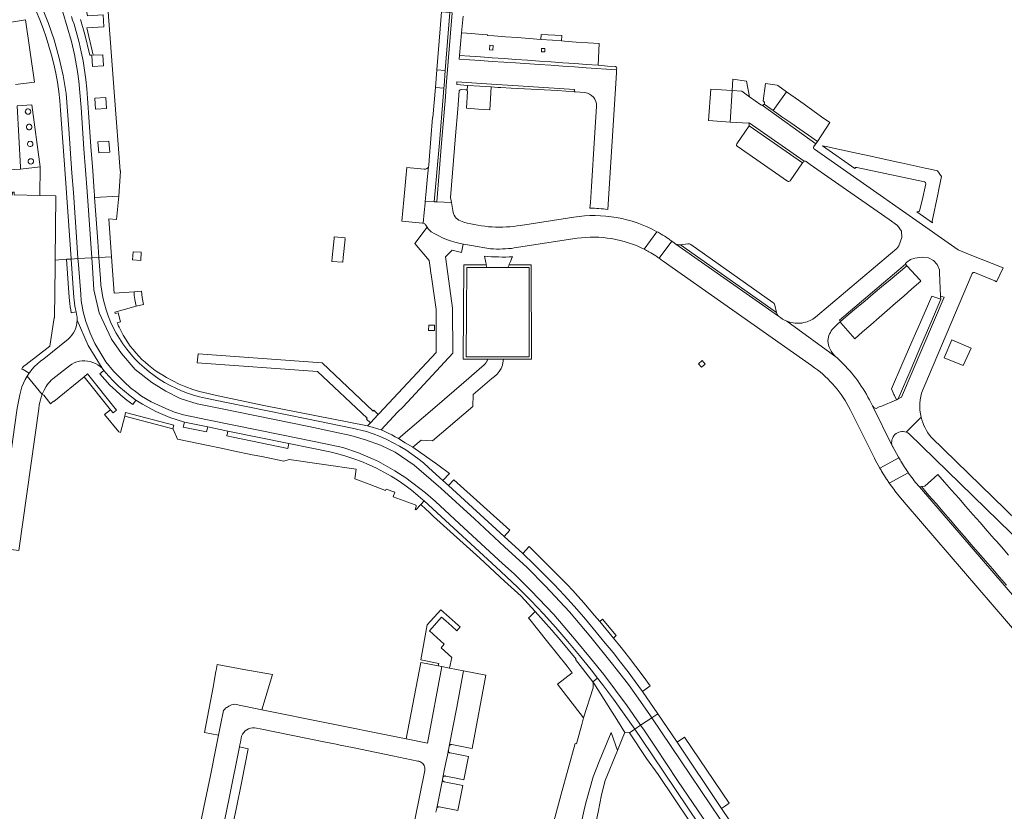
# Model space of a CAD drawing. Header units: metres. Extents: x 166325 to 190320, y 381923 to 404576.
# Tile 653 of 656: x 170151 to 170381, y 401135 to 401321. Entities that reach past the tile are written whole.
import ezdxf

# ---------------------------------------------------------------- set-up
doc = ezdxf.new("R2010")
doc.units = ezdxf.units.M
for name, color, linetype, lineweight in [('B-WE-VH-VERHARDING_BETON-GV', 8, 'Continuous', 18), ('B-WE-VH-VERHARDING_BETONSTRAATSTEEN-GV', 8, 'Continuous', 18), ('B-WE-VH-VERHARDING_STRAATBAKSTEEN-GV', 8, 'Continuous', 18)]:
    doc.layers.add(name, color=color, linetype=linetype, lineweight=lineweight)

msp = doc.modelspace()

# ---------------------------------------------------------------- linework, layer by layer
at = {"layer": 'B-WE-VH-VERHARDING_BETON-GV', "flags": 128}
for points in [[(170179.152, 401257.049), (170177.378, 401256.911)], [(170177.922, 401253.5), (170179.597, 401253.945), (170179.315, 401255.555), (170179.152, 401257.049)]]:
    msp.add_lwpolyline(points, dxfattribs=at)
at = {"layer": 'B-WE-VH-VERHARDING_BETON-GV'}
for points in [[(170177.378, 401256.911, 0.0292598), (170177.571, 401255.102)], [(170177.571, 401255.102, 0.0254647), (170177.922, 401253.5)]]:
    msp.add_lwpolyline(points, format="xyb", dxfattribs=at)
at = {"layer": 'B-WE-VH-VERHARDING_BETON-GV', "flags": 128}
for points in [[(170310.522, 401240.765), (170309.67, 401240.01), (170310.402, 401239.195), (170311.266, 401239.926)], [(170286.515, 401179.572), (170289.731, 401175.714), (170290.389, 401176.294), (170287.207, 401180.14)]]:
    msp.add_lwpolyline(points, close=True, dxfattribs=at)
at = {"layer": 'B-WE-VH-VERHARDING_BETONSTRAATSTEEN-GV', "flags": 128}
for points in [[(170154.419, 401322.7), (170155.276, 401320.691), (170156.068, 401318.656), (170156.795, 401316.596), (170157.456, 401314.514), (170158.049, 401312.412), (170158.575, 401310.292), (170159.033, 401308.157), (170159.423, 401306.007), (170159.743, 401303.847), (170159.995, 401301.677), (170160.176, 401299.501), (170161.237, 401284.527), (170161.55, 401280.07), (170162.635, 401264.602), (170162.637, 401264.571), (170164.244, 401264.66), (170163.978, 401268.55), (170163.16, 401280.163), (170162.826, 401284.696), (170162.125, 401295.126), (170161.444, 401303.398), (170160.8, 401307.619), (170159.873, 401311.707), (170158.643, 401315.985), (170157.336, 401319.79), (170155.746, 401323.746)], [(170155.746, 401323.746), (170157.336, 401319.79), (170158.643, 401315.985), (170159.873, 401311.707), (170160.8, 401307.619), (170161.444, 401303.398), (170162.125, 401295.126), (170162.826, 401284.696), (170163.16, 401280.163), (170163.978, 401268.55), (170164.244, 401264.66), (170167.512, 401264.84), (170166.414, 401280.402), (170165.653, 401290.424), (170165.022, 401300.078), (170164.448, 401306.291), (170164.142, 401308.518), (170163.454, 401312.533), (170162.708, 401315.611), (170160.701, 401322.426)], [(170160.701, 401322.426), (170162.708, 401315.611), (170163.454, 401312.533), (170164.142, 401308.518), (170164.448, 401306.291), (170165.022, 401300.078), (170165.653, 401290.424), (170166.414, 401280.402), (170167.512, 401264.84), (170169.137, 401264.929), (170168.87, 401268.676), (170168.492, 401273.924), (170168.136, 401278.97), (170168.092, 401279.602), (170168.033, 401280.444), (170167.691, 401285.279), (170167.289, 401290.957), (170166.885, 401296.634), (170166.48, 401302.311), (170166.311, 401304.5), (170166.08, 401306.682), (170165.785, 401308.857), (170165.427, 401311.023), (170165.007, 401313.177), (170164.525, 401315.318), (170163.332, 401319.661), (170162.98, 401320.556), (170162.703, 401321.477)], [(170251.944, 401322.34), (170250.572, 401305.191), (170250.363, 401302.574), (170249.457, 401291.724), (170248.323, 401277.963), (170251.785, 401277.797), (170251.59, 401278.973), (170252.76, 401293.461), (170253.25, 401299.706), (170253.607, 401304.005), (170253.786, 401304.256), (170254.027, 401304.359), (170255.227, 401304.21), (170255.485, 401304.096), (170255.565, 401305.291), (170253.027, 401305.46), (170253.064, 401306.144), (170261.155, 401305.605), (170267.378, 401305.191), (170280.635, 401304.308), (170280.558, 401303.788), (170280.882, 401303.766), (170283.04, 401303.62)], [(170290.441, 401308.268), (170290.485, 401308.966), (170283.362, 401309.443), (170280.603, 401309.628), (170277.844, 401309.812), (170275.086, 401309.997), (170272.327, 401310.182), (170266.81, 401310.551), (170264.051, 401310.736), (170261.291, 401310.92), (170258.533, 401311.105), (170256.007, 401311.274), (170253.623, 401311.436), (170253.697, 401312.293), (170254.152, 401317.6), (170254.491, 401321.555)], [(170275.139, 401310.784), (170272.381, 401310.978), (170269.622, 401311.172), (170266.865, 401311.366), (170264.106, 401311.56), (170261.348, 401311.754), (170258.591, 401311.948), (170256.075, 401312.126), (170253.697, 401312.293), (170253.623, 401311.436), (170256.007, 401311.274), (170258.533, 401311.105), (170261.291, 401310.92), (170264.051, 401310.736), (170266.81, 401310.551), (170272.327, 401310.182), (170275.086, 401309.997), (170277.844, 401309.812), (170280.603, 401309.628), (170283.362, 401309.443), (170290.485, 401308.966), (170290.511, 401309.376)], [(170290.22, 401309.711), (170288.371, 401309.835), (170286.151, 401310.008), (170283.413, 401310.201), (170280.655, 401310.395), (170277.896, 401310.589), (170275.139, 401310.784)], [(170288.419, 401276.208), (170290.441, 401308.268)], [(170330.279, 401303.798), (170328.238, 401305.244), (170328.126, 401305.323), (170325.341, 401305.701), (170324.849, 401301.642)], [(170246.394, 401286.275), (170246.097, 401283.052), (170245.859, 401280.476), (170245.783, 401279.659), (170245.638, 401278.091), (170247.706, 401277.992), (170248.969, 401291.818), (170249.846, 401302.589), (170250.011, 401304.661)], [(170250.011, 401304.661), (170248.006, 401304.822), (170247.44, 401297.78), (170247.303, 401297.791), (170246.529, 401287.748), (170246.473, 401286.597)], [(170324.307, 401300.7), (170321.663, 401302.598), (170319.81, 401303.929), (170317.553, 401304.076), (170317.084, 401296.628), (170321.484, 401296.406), (170321.528, 401296.496), (170334.403, 401287.488)], [(170325.054, 401300.859), (170327.171, 401299.378), (170330.279, 401303.798)], [(170285.79, 401300.331), (170285.315, 401293.027), (170284.573, 401281.619), (170284.329, 401277.866), (170284.24, 401276.49)], [(170336.738, 401290.977), (170337.081, 401291.469), (170337.176, 401291.606), (170324.616, 401300.615)], [(170324.616, 401300.615), (170337.176, 401291.606), (170337.54, 401292.13), (170335.46, 401293.584), (170333.388, 401295.033), (170331.315, 401296.481)], [(170331.315, 401296.481), (170329.243, 401297.93), (170327.171, 401299.378), (170325.054, 401300.859)], [(170321.513, 401295.83), (170318.625, 401291.619)], [(170334.403, 401287.488), (170321.528, 401296.496), (170321.484, 401296.406)], [(170321.513, 401295.83), (170334.051, 401287.103), (170334.18, 401287.31)], [(170331.138, 401282.919), (170334.051, 401287.103), (170321.513, 401295.83)], [(170318.727, 401291.04), (170330.572, 401282.799)], [(170365.72, 401285.28), (170363.974, 401285.657), (170362.801, 401285.91), (170357.138, 401287.135), (170355.965, 401287.388), (170349.338, 401288.82), (170348.165, 401289.074), (170342.051, 401290.395), (170339.954, 401290.848), (170338.712, 401291.117), (170346.34, 401285.79)], [(170374.356, 401261.41), (170379.155, 401259.475), (170379.546, 401259.255), (170381.046, 401262.516), (170373.343, 401265.579), (170370.56, 401266.77), (170336.843, 401290.306)], [(170334.91, 401287.42), (170335.882, 401286.742), (170340.792, 401283.322), (170354.352, 401273.874), (170356.33, 401272.431), (170357.286, 401271.115), (170357.313, 401269.611), (170356.62, 401267.699), (170356.393, 401267.357), (170356.129, 401267.026), (170354.637, 401265.764), (170337.125, 401250.947)], [(170346.764, 401286.075), (170362.68, 401282.64)], [(170360.84, 401275.679), (170364.49, 401273.1), (170364.44, 401273.48), (170365.746, 401279.743), (170365.99, 401280.918), (170366.61, 401283.89), (170365.72, 401285.28)], [(170362.976, 401282.215), (170362.13, 401278.3), (170361.45, 401275.89)], [(170252.084, 401275.988), (170251.785, 401277.797), (170248.323, 401277.963), (170248.136, 401277.972), (170247.706, 401277.992), (170245.638, 401278.091), (170245.633, 401278.031), (170245.602, 401277.703), (170245.399, 401275.503), (170245.165, 401272.971)], [(170280.426, 401274.405), (170267.966, 401272.469), (170267.156, 401272.343)], [(170245.768, 401272.508), (170246.057, 401272.013), (170246.321, 401271.631), (170247.036, 401270.942)], [(170296.975, 401266.866), (170299.941, 401270.977)], [(170299.941, 401270.977), (170296.975, 401266.866)], [(170254.498, 401268.048), (170254.552, 401268.037), (170254.606, 401268.026), (170256.48, 401267.719), (170260.924, 401266.991)], [(170266.505, 401267.17), (170281.24, 401269.43)], [(170328.43, 401251.18), (170304.395, 401268.067), (170303.646, 401268.593), (170303.52, 401268.687), (170303.393, 401268.781), (170300.479, 401264.752)], [(170300.479, 401264.752), (170303.393, 401268.781)], [(170304.395, 401268.067), (170328.43, 401251.18)], [(170307.201, 401268.129), (170305.421, 401267.919)], [(170327.129, 401254.407), (170307.862, 401267.976)], [(170305.421, 401267.919), (170305.13, 401267.866)], [(170327.968, 401252.043), (170305.421, 401267.919)], [(170305.421, 401267.919), (170327.968, 401252.043), (170327.573, 401253.792)], [(170259.509, 401265.222), (170259.827, 401263.764), (170259.903, 401263.416), (170259.944, 401263.228), (170260.083, 401262.592), (170265.013, 401262.593), (170265.265, 401263.205), (170265.338, 401263.384), (170265.598, 401264.019)], [(170265.598, 401264.019), (170266.009, 401265.021), (170266.161, 401265.091)], [(170301.377, 401264.082), (170336.19, 401239.58), (170336.879, 401239.095)], [(170342.619, 401249.638), (170342.973, 401249.925), (170342.692, 401250.243), (170358.19, 401263.339), (170358.192, 401263.554), (170358.511, 401263.837), (170359.383, 401264.433), (170360.404, 401264.812), (170362.109, 401264.987), (170363.561, 401264.829), (170364.777, 401264.221), (170365.624, 401263.264), (170366.152, 401262.025), (170366.181, 401261.349), (170366.414, 401255.906), (170367.246, 401255.594), (170357.279, 401232.159), (170356.486, 401231.759), (170356.058, 401231.543), (170352.383, 401230.032), (170352.016, 401229.881), (170351.346, 401229.55), (170350.846, 401229.72), (170350.435, 401230.125), (170355.089, 401220.762)], [(170357.766, 401255.899), (170359.693, 401257.579), (170361.765, 401259.386), (170361.589, 401259.58), (170358.483, 401263.015), (170356.51, 401261.35), (170354.557, 401259.702), (170352.603, 401258.053), (170350.65, 401256.404), (170348.697, 401254.756), (170346.743, 401253.107), (170344.79, 401251.458), (170342.973, 401249.925), (170342.619, 401249.638)], [(170362.212, 401233.888), (170362.69, 401235.01), (170373.84, 401261.17)], [(170343.051, 401249.604), (170346.283, 401245.886), (170348.132, 401247.498), (170350.059, 401249.179), (170351.985, 401250.858), (170353.913, 401252.539), (170355.839, 401254.219), (170357.766, 401255.899)], [(170342.52, 401241.06), (170342.148, 401241.392), (170330.348, 401250)], [(170330.348, 401250), (170342.148, 401241.392), (170341.767, 401241.732)], [(170341.295, 401248.362), (170342.49, 401249.555)], [(170355.089, 401220.762), (170350.435, 401230.125), (170350.43, 401230.13), (170349.739, 401231.542)], [(170345.231, 401229.309), (170350.908, 401217.915)], [(170358.379, 401223.97), (170361.833, 401227.509)], [(170361.833, 401227.509), (170358.379, 401223.97)], [(170359.062, 401223.57), (170412.859, 401171.178)], [(170413.33, 401174.94), (170364.278, 401222.723)], [(170352.093, 401215.689), (170352.125, 401215.632), (170352.157, 401215.575), (170356.639, 401217.975), (170356.604, 401218.037), (170356.57, 401218.1), (170355.2, 401220.502)], [(170356.639, 401217.975), (170352.157, 401215.575)], [(170354.293, 401212.174), (170354.336, 401212.11), (170354.38, 401212.046), (170358.829, 401214.472), (170358.805, 401214.506), (170358.781, 401214.54)], [(170358.829, 401214.472), (170354.38, 401212.046), (170355.424, 401210.599), (170355.426, 401210.596)], [(170382.33, 401195.165), (170380.669, 401197.072), (170379.484, 401198.433), (170379.006, 401198.978), (170377.338, 401200.881), (170375.67, 401202.783), (170374.002, 401204.685), (170372.335, 401206.587), (170370.667, 401208.489), (170369, 401210.391), (170367.331, 401212.293), (170365.755, 401214.091), (170362.734, 401211.351), (170361.923, 401211.209), (170363.693, 401209.156), (170365.345, 401207.24), (170366.997, 401205.324), (170368.649, 401203.409), (170370.301, 401201.493), (170371.953, 401199.577), (170373.605, 401197.662), (170375.257, 401195.746), (170376.909, 401193.83), (170378.561, 401191.915), (170380.213, 401189.999), (170381.865, 401188.083)], [(170356.619, 401209.072), (170358.353, 401207.054), (170381.878, 401179.677), (170386.094, 401174.771), (170394.402, 401165.102), (170396.269, 401162.929), (170397.365, 401161.654), (170401.118, 401165.046), (170361.446, 401211.126)], [(170361.446, 401211.126), (170361.148, 401211.472)], [(170381.865, 401188.083), (170380.213, 401189.999), (170378.561, 401191.915), (170376.909, 401193.83), (170375.257, 401195.746), (170373.605, 401197.662), (170371.953, 401199.577), (170370.301, 401201.493), (170368.649, 401203.409), (170366.997, 401205.324), (170365.345, 401207.24), (170363.693, 401209.156), (170361.923, 401211.209), (170361.446, 401211.126), (170401.118, 401165.046)], [(170276.977, 401108.478), (170283.03, 401136.137), (170283.454, 401137.645), (170285.004, 401143.16), (170286.4, 401146.747), (170289.218, 401153.595), (170290.663, 401149.333), (170291.943, 401152.433), (170292.44, 401153.57), (170290.934, 401156.011), (170285.182, 401165.144), (170285.126, 401165.098), (170284.893, 401165.424), (170284.996, 401164.967), (170284.979, 401164.063), (170282.75, 401156.96), (170282.343, 401155.46), (170281.1, 401150.88), (170280.75, 401150.98), (170277.5, 401139.1), (170274.542, 401127.981)], [(170324.205, 401122.21), (170315.09, 401135.698), (170304.652, 401151.281), (170300.112, 401157.94), (170298.726, 401157.008), (170303.274, 401150.258), (170314.79, 401133.229)], [(170313.114, 401130.022), (170304.774, 401142.339), (170299.62, 401150.115), (170296.937, 401154.079), (170296.11, 401155.249), (170294.754, 401154.338), (170296.393, 401151.904), (170301.517, 401144.282), (170326.316, 401107.436)], [(170314.79, 401133.229), (170303.274, 401150.258), (170298.726, 401157.008), (170296.11, 401155.249), (170296.937, 401154.079), (170299.62, 401150.115), (170304.774, 401142.339), (170313.114, 401130.022)], [(170326.316, 401107.436), (170301.517, 401144.282), (170296.393, 401151.904), (170294.754, 401154.338), (170293.481, 401153.498), (170297.513, 401147.492), (170300.227, 401143.678), (170307.723, 401132.503)]]:
    msp.add_lwpolyline(points, dxfattribs=at)
for points in [[(170251.944, 401322.34), (170251.419, 401322.384), (170250.335, 401308.744), (170250.053, 401305.191), (170250.011, 401304.661), (170249.846, 401302.589), (170248.969, 401291.818), (170247.706, 401277.992), (170248.136, 401277.972), (170248.323, 401277.963), (170249.457, 401291.724), (170250.363, 401302.574), (170250.572, 401305.191)], [(170251.419, 401322.384), (170249.43, 401322.55), (170249.11, 401318.569), (170248.334, 401308.904), (170250.335, 401308.744)], [(170286.429, 401315.093), (170283.756, 401315.257), (170280.999, 401315.463), (170278.241, 401315.67), (170277.576, 401315.72), (170275.484, 401315.876), (170272.727, 401316.083), (170269.97, 401316.289), (170267.213, 401316.496), (170264.455, 401316.703), (170261.698, 401316.909), (170260.191, 401317.022), (170260.2, 401317.161), (170258.951, 401317.26), (170256.495, 401317.454), (170254.152, 401317.6), (170253.697, 401312.293), (170256.075, 401312.126), (170258.591, 401311.948), (170261.348, 401311.754), (170264.106, 401311.56), (170266.865, 401311.366), (170269.622, 401311.172), (170272.381, 401310.978), (170275.139, 401310.784), (170277.896, 401310.589), (170280.655, 401310.395), (170283.413, 401310.201), (170286.151, 401310.008)], [(170277.673, 401317.024), (170272.792, 401317.221), (170272.727, 401316.083), (170275.484, 401315.876), (170277.576, 401315.72)], [(170261.469, 401313.536), (170260.714, 401313.616), (170260.779, 401314.704), (170261.545, 401314.657)], [(170272.857, 401313.915), (170273.653, 401313.901), (170273.641, 401313.134), (170272.848, 401313.152)], [(170250.335, 401308.744), (170248.334, 401308.904), (170248.006, 401304.822), (170250.011, 401304.661), (170250.053, 401305.191)], [(170261.155, 401305.605), (170253.064, 401306.144), (170253.027, 401305.46), (170255.565, 401305.291), (170258.45, 401305.098), (170261.115, 401304.92), (170261.863, 401304.87), (170262.612, 401304.82), (170263.36, 401304.77), (170265.76, 401304.61), (170276.603, 401304.055), (170280.558, 401303.788), (170280.635, 401304.308), (170267.378, 401305.191)], [(170261.034, 401303.513), (170261.115, 401304.92), (170258.45, 401305.098), (170255.565, 401305.291), (170255.485, 401304.096), (170255.553, 401303.83), (170255.292, 401299.921), (170258.149, 401299.749), (170260.807, 401299.589)], [(170320.902, 401306.317), (170317.707, 401306.768), (170317.553, 401304.076), (170319.81, 401303.929), (170321.663, 401302.598)], [(170317.553, 401304.076), (170312.548, 401304.401), (170311.989, 401297.06), (170317.084, 401296.628)], [(170334.406, 401300.876), (170332.342, 401302.337), (170330.279, 401303.798), (170327.171, 401299.378), (170329.243, 401297.93), (170331.315, 401296.481), (170333.388, 401295.033), (170335.46, 401293.584), (170337.54, 401292.13), (170340.486, 401296.569), (170338.532, 401297.953), (170336.469, 401299.414)], [(170226.899, 401269.196), (170226.813, 401269.203), (170226.853, 401269.575), (170224.284, 401269.8), (170224.281, 401269.415), (170223.849, 401264.943), (170223.758, 401264.009), (170226.304, 401263.821), (170226.43, 401264.956)], [(170179.083, 401266.16), (170177.151, 401266.257), (170177.055, 401264.35), (170178.987, 401264.253)], [(170164.983, 401254.769), (170164.882, 401256.333), (170164.337, 401263.296), (170164.244, 401264.66), (170162.637, 401264.571), (170163.284, 401255.589), (170163.348, 401254.901), (170163.43, 401254.214), (170163.53, 401253.53), (170163.649, 401252.849), (170163.786, 401252.172), (170163.927, 401251.539), (170164.02, 401250.911), (170164.047, 401250.278), (170166.614, 401244.301), (170169.885, 401238.955), (170170.308, 401238.47), (170171.425, 401237.165), (170172.6, 401235.911), (170173.83, 401234.712), (170175.114, 401233.57), (170176.448, 401232.487), (170177.829, 401231.466), (170179.349, 401230.528), (170180.909, 401229.656), (170182.504, 401228.851), (170184.132, 401228.115), (170185.79, 401227.449), (170187.474, 401226.855), (170189.183, 401226.333), (170194.656, 401225.2), (170199.368, 401224.24), (170213.668, 401221.326), (170219.027, 401220.215), (170223.301, 401219.332), (170225.183, 401218.884), (170227.045, 401218.359), (170228.884, 401217.758), (170230.697, 401217.083), (170232.481, 401216.333), (170234.232, 401215.511), (170235.948, 401214.617), (170237.626, 401213.654), (170239.262, 401212.623), (170240.856, 401211.525), (170242.402, 401210.363), (170243.9, 401209.138), (170244.588, 401208.527), (170245.346, 401207.853), (170263.305, 401191.413), (170267.354, 401187.583), (170270.362, 401184.491), (170273.313, 401181.344), (170276.206, 401178.144), (170279.04, 401174.891), (170281.815, 401171.587), (170284.528, 401168.233), (170286.03, 401166.322), (170287.179, 401164.83), (170289.768, 401161.379), (170292.293, 401157.881), (170294.754, 401154.338), (170296.11, 401155.249), (170295.931, 401155.503), (170292.945, 401159.795), (170287.519, 401167.173), (170284.361, 401171.006), (170281.016, 401175.069), (170275.747, 401181.241), (170270.479, 401186.768), (170266.46, 401190.759), (170263.746, 401193.214), (170254.645, 401201.554), (170248.071, 401207.698), (170245.716, 401209.765), (170241.06, 401213.237), (170238.506, 401214.903), (170234.692, 401217.072), (170233.27, 401217.732), (170230.026, 401219.125), (170226.324, 401220.369), (170222.274, 401221.249), (170211.967, 401223.331), (170194.569, 401226.834), (170188.97, 401228.011), (170186.889, 401228.685), (170184.85, 401229.518), (170181.434, 401231.068), (170179.151, 401232.432), (170178.06, 401233.25), (170176.553, 401234.399), (170175.132, 401235.676), (170172.562, 401238.26), (170170.782, 401240.442), (170169.634, 401242.395), (170168.194, 401244.786), (170167.107, 401247.189), (170166.059, 401249.902), (170165.428, 401252.228)], [(170238.553, 401219.311), (170235.148, 401220.928), (170231.614, 401222.205), (170228.208, 401223.185), (170224.504, 401223.951), (170218.374, 401225.271), (170197.258, 401229.571), (170192.149, 401230.635), (170188.233, 401231.869), (170184.827, 401233.615), (170181.591, 401235.616), (170177.675, 401238.681), (170174.439, 401242.385), (170172.098, 401245.791), (170169.245, 401251.921), (170167.968, 401257.328), (170167.67, 401262.607), (170167.512, 401264.84), (170164.244, 401264.66), (170164.337, 401263.296), (170164.882, 401256.333), (170164.983, 401254.769), (170165.428, 401252.228), (170166.059, 401249.902), (170167.107, 401247.189), (170168.194, 401244.786), (170169.634, 401242.395), (170170.782, 401240.442), (170172.562, 401238.26), (170175.132, 401235.676), (170176.553, 401234.399), (170178.06, 401233.25), (170179.151, 401232.432), (170181.434, 401231.068), (170184.85, 401229.518), (170186.889, 401228.685), (170188.97, 401228.011), (170194.569, 401226.834), (170211.967, 401223.331), (170222.274, 401221.249), (170226.324, 401220.369), (170230.026, 401219.125), (170233.27, 401217.732), (170234.692, 401217.072), (170238.506, 401214.903), (170241.06, 401213.237), (170245.716, 401209.765), (170248.071, 401207.698), (170254.645, 401201.554), (170263.746, 401193.214), (170266.46, 401190.759), (170270.479, 401186.768), (170275.747, 401181.241), (170281.016, 401175.069), (170284.361, 401171.006), (170287.519, 401167.173), (170292.945, 401159.795), (170295.931, 401155.503), (170296.11, 401155.249), (170298.726, 401157.008), (170298.282, 401157.666), (170295.175, 401162.178), (170293.28, 401164.797), (170289.172, 401169.969), (170284.446, 401175.887), (170279.423, 401181.847), (170273.803, 401187.892), (170269.546, 401192.235), (170264.224, 401197.088), (170257.157, 401203.686), (170249.282, 401210.881), (170243.066, 401216.245)], [(170199.448, 401230.834), (170194.172, 401231.942), (170192.73, 401232.274), (170191.305, 401232.674), (170189.901, 401233.14), (170188.521, 401233.671), (170187.166, 401234.267), (170185.841, 401234.925), (170184.549, 401235.645), (170183.292, 401236.425), (170182.072, 401237.263), (170180.894, 401238.157), (170179.758, 401239.106), (170178.659, 401240.115), (170177.61, 401241.177), (170176.616, 401242.289), (170175.677, 401243.45), (170174.798, 401244.655), (170173.979, 401245.903), (170173.222, 401247.189), (170172.531, 401248.512), (170171.905, 401249.867), (170171.347, 401251.251), (170170.859, 401252.661), (170170.441, 401254.094), (170170.094, 401255.546), (170169.82, 401257.013), (170169.618, 401258.491), (170169.49, 401259.978), (170169.137, 401264.929), (170167.512, 401264.84), (170167.67, 401262.607), (170167.968, 401257.328), (170169.245, 401251.921), (170172.098, 401245.791), (170174.439, 401242.385), (170177.675, 401238.681), (170181.591, 401235.616), (170184.827, 401233.615), (170188.233, 401231.869), (170192.149, 401230.635), (170197.258, 401229.571), (170218.374, 401225.271), (170224.504, 401223.951), (170228.208, 401223.185), (170231.614, 401222.205), (170235.148, 401220.928), (170238.553, 401219.311), (170243.066, 401216.245), (170249.282, 401210.881), (170257.157, 401203.686), (170264.224, 401197.088), (170269.546, 401192.235), (170273.803, 401187.892), (170279.423, 401181.847), (170284.446, 401175.887), (170289.172, 401169.969), (170293.28, 401164.797), (170295.175, 401162.178), (170298.282, 401157.666), (170298.726, 401157.008), (170300.112, 401157.94), (170296.53, 401163.195), (170294.86, 401165.512), (170293.154, 401167.803), (170291.414, 401170.068), (170289.64, 401172.306), (170287.832, 401174.516), (170285.017, 401177.921), (170282.803, 401180.569), (170280.538, 401183.172), (170278.222, 401185.73), (170275.857, 401188.243), (170273.442, 401190.708), (170270.98, 401193.126), (170268.638, 401195.335), (170268.471, 401195.495), (170264.097, 401199.502), (170251.048, 401211.443), (170249.771, 401212.611), (170248.949, 401213.364), (170246.472, 401215.633), (170245.194, 401216.762), (170243.869, 401217.834), (170242.498, 401218.847), (170241.084, 401219.799), (170239.63, 401220.689), (170238.138, 401221.514), (170236.612, 401222.274), (170235.054, 401222.967), (170233.468, 401223.59), (170231.856, 401224.145), (170228.477, 401224.91), (170217.868, 401227.087)], [(170270.49, 401263.224), (170265.265, 401263.205), (170265.013, 401262.593), (170265.205, 401262.591), (170269.961, 401262.558), (170269.961, 401241.638), (170255.26, 401241.638), (170255.36, 401262.558), (170259.983, 401262.591), (170260.083, 401262.592), (170259.944, 401263.228), (170254.649, 401263.211), (170254.503, 401241.125), (170260.282, 401241.073), (170263.942, 401241.081), (170270.556, 401241.08)], [(170352.603, 401258.053), (170354.557, 401259.702), (170356.51, 401261.35), (170358.483, 401263.015), (170358.19, 401263.339), (170342.692, 401250.243), (170342.973, 401249.925), (170344.79, 401251.458), (170346.743, 401253.107), (170348.697, 401254.756), (170350.65, 401256.404)], [(170361.801, 401244.228), (170364.087, 401249.591), (170366.447, 401255.127), (170364.387, 401255.853), (170362.026, 401250.467), (170359.686, 401245.127), (170357.346, 401239.788), (170354.881, 401234.163), (170355.482, 401232.825), (170355.597, 401232.57), (170356.058, 401231.543), (170356.486, 401231.759), (170359.515, 401238.866)], [(170366.414, 401255.906), (170366.447, 401255.127), (170364.087, 401249.591), (170361.801, 401244.228), (170359.515, 401238.866), (170356.486, 401231.759), (170357.279, 401232.159), (170367.246, 401255.594)], [(170163.957, 401240.443), (170164.58, 401240.603), (170165.217, 401240.694), (170165.86, 401240.714), (170166.501, 401240.663), (170167.133, 401240.541), (170167.747, 401240.35), (170168.336, 401240.092), (170168.894, 401239.771), (170169.412, 401239.391), (170169.885, 401238.955), (170166.614, 401244.301), (170164.047, 401250.278), (170164.007, 401249.645), (170163.901, 401249.02), (170163.729, 401248.41), (170163.494, 401247.821), (170163.198, 401247.261), (170162.844, 401246.734), (170162.437, 401246.248), (170161.981, 401245.808), (170156.247, 401241.162), (170155.484, 401240.609), (170154.762, 401240.004), (170154.085, 401239.35), (170153.455, 401238.649), (170152.876, 401237.906), (170152.785, 401237.778), (170152.351, 401237.124), (170155.876, 401232.848), (170155.949, 401233.025), (170156.335, 401233.863), (170156.783, 401234.67), (170157.044, 401235.074), (170157.334, 401235.457), (170157.651, 401235.818), (170157.994, 401236.154), (170158.361, 401236.464), (170162.247, 401239.566), (170162.783, 401239.921), (170163.356, 401240.214)], [(170373.577, 401243.71), (170369.082, 401245.653), (170367.267, 401241.411), (170371.703, 401239.582)], [(170256.904, 401232.807), (170261.232, 401236.552), (170261.88, 401237.042), (170262.464, 401237.606), (170262.976, 401238.237), (170263.408, 401238.925), (170263.754, 401239.66), (170263.835, 401240.271), (170263.942, 401241.081), (170260.282, 401241.073), (170260.241, 401240.954), (170260.194, 401240.836), (170260.143, 401240.721), (170260.087, 401240.608), (170260.026, 401240.497), (170259.933, 401240.347), (170259.832, 401240.202), (170259.723, 401240.063), (170259.606, 401239.93), (170259.481, 401239.805), (170254.651, 401235.624), (170247.865, 401229.748), (170239.368, 401222.46), (170240.936, 401221.505), (170242.717, 401220.439), (170244.643, 401222.093), (170247.374, 401221.954), (170256.749, 401230.023)], [(170154.121, 401222.829), (170155.057, 401229.455), (170155.179, 401230.37), (170155.369, 401231.273), (170155.626, 401232.16), (170155.876, 401232.848), (170152.351, 401237.124), (170151.883, 401236.307), (170151.473, 401235.458), (170151.125, 401234.583), (170150.839, 401233.686), (170150.616, 401232.77), (170149.96, 401229.623), (170149.36, 401225.186), (170145.413, 401196.894), (170150.379, 401196.222)], [(170166.495, 401237.636), (170165.67, 401236.97), (170171.88, 401229.25), (170172.504, 401228.494), (170173.296, 401229.148)], [(170175.2, 401227.728), (170175.23, 401227.72), (170186.514, 401224.729), (170186.718, 401225.59), (170175.399, 401228.555), (170175.209, 401227.76)], [(170245.346, 401207.853), (170244.574, 401207.01), (170245.8, 401205.888), (170246.517, 401205.219), (170247.596, 401204.224), (170258.435, 401194.402), (170264.179, 401189.078), (170264.215, 401189.045), (170268.095, 401185.508), (170271.369, 401181.901), (170273.346, 401179.723), (170275.297, 401177.521), (170277.22, 401175.295), (170279.115, 401173.046), (170280.983, 401170.773), (170280.85, 401170.677), (170284.893, 401165.424), (170286.03, 401166.322), (170284.528, 401168.233), (170281.815, 401171.587), (170279.04, 401174.891), (170276.206, 401178.144), (170273.313, 401181.344), (170270.362, 401184.491), (170267.354, 401187.583), (170263.305, 401191.413)], [(170209.809, 401167.132), (170203.151, 401168.357), (170196.877, 401169.511), (170196.613, 401168.079), (170196.593, 401167.968), (170195.972, 401164.594), (170193.939, 401153.551), (170197.172, 401152.966), (170197.635, 401155.266), (170198.316, 401158.687), (170198.486, 401158.878), (170198.667, 401159.06), (170198.858, 401159.23), (170199.058, 401159.389), (170199.268, 401159.536), (170199.58, 401159.724), (170199.907, 401159.885), (170200.246, 401160.018), (170200.595, 401160.123), (170200.952, 401160.199), (170207.36, 401158.898)], [(170286.03, 401166.322), (170284.893, 401165.424), (170285.126, 401165.098), (170285.182, 401165.144), (170290.934, 401156.011), (170292.44, 401153.57), (170293.481, 401153.498), (170294.754, 401154.338), (170292.293, 401157.881), (170289.768, 401161.379), (170287.179, 401164.83)], [(170286.176, 401134.864), (170286.94, 401138.918), (170287.763, 401142.307), (170290.663, 401149.333), (170289.218, 401153.595), (170286.4, 401146.747), (170285.004, 401143.16), (170283.454, 401137.645), (170283.03, 401136.137), (170276.977, 401108.478), (170268.415, 401070.501), (170270.371, 401067.324), (170270.931, 401066.657), (170270.976, 401066.822), (170271.118, 401067.341), (170274.917, 401084.08), (170282.473, 401118.051)], [(170306.432, 401152.486), (170304.652, 401151.281), (170315.09, 401135.698), (170316.029, 401136.366), (170316.882, 401136.968)]]:
    msp.add_lwpolyline(points, close=True, dxfattribs=at)
at = {"layer": 'B-WE-VH-VERHARDING_BETONSTRAATSTEEN-GV'}
for points in [[(170290.511, 401309.376, 0.3959546), (170290.22, 401309.711)], [(170283.04, 401303.62, -0.3810472), (170285.79, 401300.331)], [(170324.616, 401300.615, -0.1521625), (170324.307, 401300.7)], [(170325.054, 401300.859, -0.2451884), (170324.616, 401300.615)], [(170324.849, 401301.642, -0.445605), (170325.054, 401300.859)], [(170321.484, 401296.406, -0.2499708), (170321.513, 401295.83)], [(170318.625, 401291.619, 0.4120895), (170318.727, 401291.04)], [(170336.843, 401290.306, -0.3998654), (170336.738, 401290.977)], [(170246.473, 401286.597, -0.0834026), (170246.394, 401286.275)], [(170334.18, 401287.31, -0.1399666), (170334.403, 401287.488)], [(170334.403, 401287.488, -0.0468582), (170334.513, 401287.519)], [(170334.513, 401287.519, -0.1834678), (170334.91, 401287.42)], [(170346.34, 401285.79, -0.3691863), (170346.764, 401286.075)], [(170330.572, 401282.799, 0.3872635), (170331.138, 401282.919)], [(170362.68, 401282.64, -0.3792349), (170362.976, 401282.215)], [(170253.875, 401273.495, -0.2840714), (170252.084, 401275.988)], [(170284.24, 401276.49, -0.0285846), (170288.419, 401276.208)], [(170361.45, 401275.89, -0.41106), (170360.84, 401275.679)], [(170245.165, 401272.971, -0.1840359), (170245.768, 401272.508)], [(170267.156, 401272.343, -0.1138977), (170253.875, 401273.495)], [(170299.941, 401270.977, 0.1646828), (170280.426, 401274.405)], [(170247.036, 401270.942, 0.0844494), (170254.498, 401268.048)], [(170300.943, 401270.405, 0.0085998), (170299.941, 401270.977)], [(170302.562, 401269.37, 0.0148553), (170300.943, 401270.405)], [(170281.24, 401269.43, -0.1532825), (170296.975, 401266.866)], [(170303.393, 401268.781, 0.0084454), (170302.562, 401269.37)], [(170305.13, 401267.866, -0.0499531), (170304.395, 401268.067)], [(170307.862, 401267.976, 0.1679366), (170307.201, 401268.129)], [(170260.924, 401266.991, 0.0539292), (170266.505, 401267.17)], [(170296.975, 401266.866, -0.0120585), (170298.056, 401266.291)], [(170298.056, 401266.291, -0.0173795), (170299.669, 401265.308)], [(170266.161, 401265.091, -0.0311537), (170259.509, 401265.222)], [(170299.669, 401265.308, -0.0101695), (170300.479, 401264.752)], [(170300.479, 401264.752, -0.0103561), (170301.377, 401264.082)], [(170373.84, 401261.17, -0.3389369), (170374.356, 401261.41)], [(170327.573, 401253.792, 0.1669043), (170327.129, 401254.407)], [(170328.43, 401251.18, -0.2308673), (170327.968, 401252.043)], [(170330.348, 401250, -0.0825624), (170328.43, 401251.18)], [(170334.397, 401249.659, -0.152085), (170330.348, 401250)], [(170337.125, 401250.947, -0.1121029), (170334.397, 401249.659)], [(170342.49, 401249.555, -0.0849979), (170342.619, 401249.638)], [(170342.619, 401249.638, -0.2469761), (170343.051, 401249.604)], [(170339.986, 401245.451, -0.1695098), (170341.295, 401248.362)], [(170341.767, 401241.732, -0.1970931), (170339.986, 401245.451)], [(170349.739, 401231.542, 0.0847829), (170342.52, 401241.06)], [(170336.879, 401239.095, -0.1184057), (170345.231, 401229.309)], [(170361.833, 401227.509, -0.1453819), (170362.212, 401233.888)], [(170364.278, 401222.723, -0.1218276), (170361.833, 401227.509)], [(170355.089, 401220.762, -0.6440254), (170358.379, 401223.97)], [(170358.379, 401223.97, -0.0774598), (170359.062, 401223.57)], [(170355.2, 401220.502, -0.0255505), (170355.089, 401220.762)], [(170350.908, 401217.915, 0.012952), (170352.093, 401215.689)], [(170357.23, 401216.947, -0.0067991), (170356.639, 401217.975)], [(170352.157, 401215.575, 0.0053254), (170352.745, 401214.573)], [(170358.18, 401215.429, -0.0120755), (170357.23, 401216.947)], [(170358.781, 401214.54, -0.0064977), (170358.18, 401215.429)], [(170352.745, 401214.573, 0.0109662), (170353.746, 401212.986)], [(170353.746, 401212.986, 0.0065182), (170354.293, 401212.174)], [(170361.148, 401211.472, -0.0240633), (170358.829, 401214.472)], [(170355.426, 401210.596, 0.0099246), (170356.619, 401209.072)]]:
    msp.add_lwpolyline(points, format="xyb", dxfattribs=at)
at = {"layer": 'B-WE-VH-VERHARDING_STRAATBAKSTEEN-GV', "flags": 128}
for points in [[(170170.767, 401329.847), (170184.88, 401333.999), (170184.308, 401335.943), (170173.786, 401332.787), (170169.416, 401331.476), (170169.607, 401328.754), (170167.838, 401328.537), (170167.927, 401326.712), (170166.115, 401326.55), (170166.04, 401325.106), (170166.082, 401323.496), (170166.515, 401321.614), (170170.117, 401321.811), (170170.31, 401319.046), (170166.323, 401318.756), (170167.823, 401312.354), (170170.096, 401312.491), (170170.239, 401309.893), (170167.638, 401309.739), (170167.461, 401312.332), (170167.456, 401312.401), (170167.006, 401312.366), (170165.879, 401317.201), (170164.856, 401320.77)], [(170162.703, 401321.477), (170162.98, 401320.556), (170163.332, 401319.661), (170164.525, 401315.318), (170165.007, 401313.177), (170165.427, 401311.023), (170165.785, 401308.857), (170166.08, 401306.682), (170166.311, 401304.5), (170166.48, 401302.311), (170166.885, 401296.634), (170167.289, 401290.957), (170167.691, 401285.279), (170168.033, 401280.444), (170168.092, 401279.602), (170168.136, 401278.97), (170173.813, 401279.342), (170174.175, 401285.16), (170174.166, 401285.273), (170172.832, 401302.77), (170170.767, 401329.847)], [(170149.98, 401300.48), (170153.444, 401300.701), (170155.403, 401286.208), (170155.282, 401279.497), (170158.955, 401279.431), (170159.03, 401279.43), (170159.03, 401279.401), (170158.893, 401264.319), (170161.544, 401264.511), (170162.637, 401264.571), (170162.635, 401264.602), (170161.55, 401280.07), (170161.237, 401284.527), (170160.176, 401299.501), (170159.995, 401301.677), (170159.743, 401303.847), (170159.423, 401306.007), (170159.033, 401308.157), (170158.575, 401310.292), (170158.049, 401312.412), (170157.456, 401314.514), (170156.795, 401316.596), (170156.068, 401318.656), (170155.276, 401320.691), (170154.419, 401322.7)], [(170147.67, 401319.97), (170151.961, 401320.622), (170154.06, 401306.069), (170149.62, 401305.53)], [(170245.354, 401285.641), (170241.351, 401286.027), (170241.11, 401283.499), (170240.868, 401280.953), (170240.63, 401278.458), (170240.392, 401275.956), (170240.152, 401273.436), (170244.975, 401273.009)], [(170245.783, 401279.659), (170245.859, 401280.476), (170246.097, 401283.052), (170246.394, 401286.275)], [(170245.165, 401272.971), (170245.399, 401275.503), (170245.602, 401277.703), (170245.633, 401278.031), (170245.638, 401278.091), (170245.783, 401279.659)], [(170247.036, 401270.942), (170246.321, 401271.631), (170246.057, 401272.013), (170243.2, 401268.235), (170246.544, 401264.226), (170246.851, 401262.024), (170246.967, 401261.197), (170247.002, 401260.953), (170248.17, 401252.73), (170248.22, 401242.62), (170234.848, 401228.369), (170234.6, 401228.104), (170232.769, 401226.153), (170232.1, 401225.44), (170232.125, 401225.434), (170235.323, 401224.562), (170239.143, 401228.64), (170240.469, 401229.944), (170252.097, 401242.519), (170251.994, 401253.06), (170251.84, 401254.233), (170250.413, 401265.104)], [(170250.413, 401265.104), (170251.962, 401266.638), (170254.127, 401266.127), (170254.498, 401268.048)], [(170177.378, 401256.911), (170172.75, 401256.552), (170172.121, 401265.094), (170169.137, 401264.929), (170169.49, 401259.978), (170169.618, 401258.491), (170169.82, 401257.013), (170170.094, 401255.546), (170170.441, 401254.094), (170170.859, 401252.661), (170171.347, 401251.251), (170171.905, 401249.867), (170172.531, 401248.512), (170173.222, 401247.189), (170173.979, 401245.903), (170174.798, 401244.655), (170175.677, 401243.45), (170176.616, 401242.289), (170177.61, 401241.177), (170178.659, 401240.115), (170179.758, 401239.106), (170180.894, 401238.157), (170182.072, 401237.263), (170183.292, 401236.425), (170184.549, 401235.645), (170185.841, 401234.925), (170187.166, 401234.267), (170188.521, 401233.671), (170189.901, 401233.14), (170191.305, 401232.674), (170192.73, 401232.274), (170194.172, 401231.942), (170199.448, 401230.834), (170217.868, 401227.087), (170228.477, 401224.91), (170231.856, 401224.145), (170233.468, 401223.59), (170235.054, 401222.967), (170236.612, 401222.274), (170238.138, 401221.514), (170239.63, 401220.689), (170241.084, 401219.799), (170242.498, 401218.847), (170243.869, 401217.834), (170245.194, 401216.762), (170246.472, 401215.633), (170248.949, 401213.364), (170249.771, 401212.611), (170251.285, 401214.263), (170248.59, 401216.326), (170242.717, 401220.439), (170240.936, 401221.505), (170239.368, 401222.46), (170238.575, 401222.91), (170237.773, 401223.345), (170236.964, 401223.766), (170236.147, 401224.172), (170235.323, 401224.562), (170232.125, 401225.434), (170232.1, 401225.44), (170207.83, 401230.21), (170197.127, 401232.53), (170192.741, 401233.481), (170191.132, 401233.989), (170189.551, 401234.578), (170188.002, 401235.246), (170186.489, 401235.992), (170185.015, 401236.813)], [(170173.681, 401249.033), (170173.573, 401249.298), (170173.442, 401249.618), (170174.233, 401249.825), (170173.646, 401251.981), (170172.95, 401251.794), (170172.852, 401252.154), (170177.922, 401253.5)], [(170248.133, 401134.904), (170248.316, 401135.812), (170249.661, 401142.488), (170249.761, 401142.984), (170250.18, 401145.06), (170251.047, 401149.347), (170251.255, 401150.348), (170253.023, 401159.463), (170254.602, 401168.029), (170251.335, 401168.661), (170249.56, 401169.005), (170246.13, 401151.028), (170241.169, 401152.035), (170238.4, 401152.597), (170207.36, 401158.898), (170200.952, 401160.199), (170200.595, 401160.123), (170200.246, 401160.018), (170199.907, 401159.885), (170199.58, 401159.724), (170199.268, 401159.536), (170199.058, 401159.389), (170198.858, 401159.23), (170198.667, 401159.06), (170198.486, 401158.878), (170198.316, 401158.687), (170197.635, 401155.266), (170197.172, 401152.966), (170196.538, 401149.813), (170195.28, 401143.492), (170193.754, 401136.03), (170191.898, 401126.923)], [(170198.041, 401130.225), (170199.754, 401138.547), (170202.104, 401150.214), (170202.196, 401150.669), (170202.311, 401151.297), (170202.469, 401152.242), (170202.6, 401152.716), (170202.806, 401153.163), (170203.083, 401153.569), (170203.422, 401153.925), (170203.815, 401154.221), (170204.232, 401154.44), (170204.678, 401154.592), (170205.142, 401154.672), (170205.613, 401154.678), (170206.079, 401154.61), (170206.952, 401154.429), (170221.845, 401151.392), (170224.793, 401150.795), (170225.684, 401150.617), (170228.615, 401150.012), (170237.993, 401148.095), (170243.924, 401146.874), (170244.135, 401146.83), (170244.394, 401146.741), (170244.637, 401146.615), (170244.86, 401146.454), (170245.056, 401146.263), (170245.223, 401146.046), (170245.362, 401145.794), (170245.462, 401145.523), (170245.518, 401145.24), (170245.531, 401144.953), (170245.5, 401144.666), (170238.669, 401110.692)]]:
    msp.add_lwpolyline(points, dxfattribs=at)
for points in [[(170153.444, 401300.701), (170149.98, 401300.48), (170150.753, 401286.138), (170150.78, 401285.64), (170155.403, 401286.208)], [(170170.758, 401302.484), (170170.937, 401299.907), (170168.365, 401299.709), (170168.191, 401302.292)], [(170171.509, 401292.246), (170171.697, 401289.67), (170169.105, 401289.474), (170168.922, 401292.06)], [(170155.403, 401286.208), (170150.78, 401285.64), (170136.31, 401284.88), (170133.092, 401285.432), (170133.061, 401283.877), (170133.008, 401281.2), (170134.485, 401281.183), (170146.753, 401281.008), (170146.733, 401279.589), (170148.862, 401279.567), (170148.881, 401280.267), (170149.29, 401280.256), (170149.296, 401279.605), (170155.282, 401279.497)], [(170173.813, 401279.342), (170168.136, 401278.97), (170168.492, 401273.924), (170168.87, 401268.676), (170169.137, 401264.929), (170172.121, 401265.094), (170171.464, 401274.019), (170173.286, 401273.842)], [(170162.173, 401255.561), (170161.544, 401264.511), (170158.893, 401264.319), (170158.879, 401262.794), (170158.77, 401250.84), (170158.729, 401250.841), (170158.707, 401250.787), (170157.679, 401244.145), (170152.143, 401239.811), (170151.598, 401239.483), (170151.213, 401239.123), (170151.056, 401238.731), (170151.385, 401238.64), (170152.785, 401237.778), (170152.876, 401237.906), (170153.455, 401238.649), (170154.085, 401239.35), (170154.762, 401240.004), (170155.484, 401240.609), (170156.247, 401241.162), (170161.981, 401245.808), (170162.437, 401246.248), (170162.844, 401246.734), (170163.198, 401247.261), (170163.494, 401247.821), (170163.729, 401248.41), (170163.901, 401249.02), (170164.007, 401249.645), (170164.047, 401250.278), (170164.02, 401250.911), (170163.927, 401251.539), (170163.786, 401252.172), (170162.665, 401251.977), (170162.54, 401252.69), (170162.429, 401253.405), (170162.33, 401254.122), (170162.245, 401254.841)], [(170265.013, 401262.593), (170260.083, 401262.592), (170259.983, 401262.591), (170255.36, 401262.558), (170255.26, 401241.638), (170269.961, 401241.638), (170269.961, 401262.558), (170265.205, 401262.591)], [(170247.841, 401249.065), (170246.511, 401249.085), (170246.418, 401247.814), (170247.813, 401247.784)], [(170200.62, 401222.779), (170199.12, 401223.081), (170199.285, 401223.853), (170199.368, 401224.24), (170194.656, 401225.2), (170194.393, 401224.032), (170188.936, 401225.126), (170189.183, 401226.333), (170187.474, 401226.855), (170185.79, 401227.449), (170184.132, 401228.115), (170182.504, 401228.851), (170180.909, 401229.656), (170179.349, 401230.528), (170177.829, 401231.466), (170177.108, 401230.437), (170175.695, 401231.496), (170174.329, 401232.615), (170173.013, 401233.792), (170171.748, 401235.024), (170170.539, 401236.31), (170169.386, 401237.647), (170170.308, 401238.47), (170169.885, 401238.955), (170169.412, 401239.391), (170168.894, 401239.771), (170168.336, 401240.092), (170167.747, 401240.35), (170167.133, 401240.541), (170166.501, 401240.663), (170165.86, 401240.714), (170165.217, 401240.694), (170164.58, 401240.603), (170163.957, 401240.443), (170163.356, 401240.214), (170162.783, 401239.921), (170162.247, 401239.566), (170158.361, 401236.464), (170157.994, 401236.154), (170157.651, 401235.818), (170157.334, 401235.457), (170157.044, 401235.074), (170156.783, 401234.67), (170156.335, 401233.863), (170155.949, 401233.025), (170155.876, 401232.848), (170156.292, 401232.693), (170156.284, 401232.648), (170157.337, 401231.277), (170157.811, 401230.64), (170158.507, 401231.259), (170158.56, 401231.2), (170165.67, 401236.97), (170166.495, 401237.636), (170173.296, 401229.148), (170172.504, 401228.494), (170171.88, 401229.25), (170170.5, 401228.14), (170173.81, 401224.04), (170174.226, 401223.93), (170175.23, 401227.72), (170175.2, 401227.728), (170175.209, 401227.76), (170175.399, 401228.555), (170186.718, 401225.59), (170186.514, 401224.729), (170186.55, 401224.72), (170187.54, 401222.37), (170194.77, 401220.85), (170197.79, 401220.2), (170201.716, 401219.39), (170203.994, 401218.92), (170205.105, 401218.691), (170207.312, 401218.236), (170212.48, 401217.17), (170213.73, 401217.6), (170221.831, 401216.432), (170229.47, 401215.33), (170229.101, 401213.023), (170232.496, 401211.792), (170236.313, 401210.312), (170236.449, 401210.63), (170238.538, 401209.881), (170238.124, 401208.837), (170243.265, 401206.91), (170243.4, 401206.859), (170243.446, 401206.817), (170243.481, 401206.764), (170243.503, 401206.705), (170243.51, 401206.643), (170243.503, 401206.58), (170243.491, 401206.543), (170243.259, 401205.812), (170243.42, 401205.75), (170244.574, 401207.01), (170245.346, 401207.853), (170244.588, 401208.527), (170243.9, 401209.138), (170242.402, 401210.363), (170240.856, 401211.525), (170239.262, 401212.623), (170237.626, 401213.654), (170235.948, 401214.617), (170234.232, 401215.511), (170232.481, 401216.333), (170230.697, 401217.083), (170228.884, 401217.758), (170227.045, 401218.359), (170225.183, 401218.884), (170223.301, 401219.332), (170219.027, 401220.215), (170213.668, 401221.326), (170213.426, 401220.147)], [(170192.384, 401242.332), (170192.212, 401240.262), (170220.407, 401238.177), (170232.029, 401227.283), (170231.833, 401227.044), (170232.769, 401226.153), (170234.6, 401228.104), (170233.596, 401229.106), (170233.453, 401228.914), (170221.491, 401240.197)], [(170252.308, 401212.833), (170251.048, 401211.443), (170264.097, 401199.502), (170265.456, 401201.007)], [(170285.311, 401181.017), (170284.054, 401182.495), (170282.784, 401183.961), (170281.499, 401185.415), (170280.2, 401186.856), (170278.887, 401188.285), (170270.214, 401196.966), (170270.068, 401197.103), (170269.994, 401197.172), (170268.471, 401195.495), (170268.638, 401195.335), (170270.98, 401193.126), (170273.442, 401190.708), (170275.857, 401188.243), (170278.222, 401185.73), (170280.538, 401183.172), (170282.803, 401180.569), (170285.017, 401177.921), (170287.832, 401174.516), (170289.64, 401172.306), (170291.414, 401170.068), (170293.154, 401167.803), (170294.86, 401165.512), (170296.53, 401163.195), (170298.331, 401164.493), (170296.675, 401166.786), (170294.987, 401169.055), (170293.267, 401171.3), (170291.515, 401173.519), (170289.731, 401175.714), (170286.515, 401179.572)], [(170249.336, 401173.407), (170250.097, 401174.236), (170246.594, 401177.361), (170249.483, 401180.599), (170250.457, 401179.731), (170251.878, 401178.462), (170253.044, 401177.421), (170253.825, 401178.316), (170253.461, 401178.635), (170252.661, 401179.339), (170251.23, 401180.597), (170249.308, 401182.287), (170246.121, 401178.817), (170244.591, 401170.6), (170248.807, 401169.752), (170248.7, 401169.177), (170249.56, 401169.005), (170251.335, 401168.661), (170251.837, 401171.114)], [(170271.369, 401181.901), (170270.514, 401181.076), (170270.215, 401180.771), (170270.15, 401180.71), (170269.84, 401180.42), (170274.348, 401174.773), (170278.86, 401169.12), (170280.06, 401167.55), (170276.66, 401164.88), (170282.75, 401156.96), (170284.979, 401164.063), (170284.996, 401164.967), (170284.893, 401165.424), (170280.85, 401170.677), (170280.983, 401170.773), (170279.115, 401173.046), (170277.22, 401175.295), (170275.297, 401177.521), (170273.346, 401179.723)], [(170249.56, 401169.005), (170248.7, 401169.177), (170244.639, 401169.989), (170241.169, 401152.035), (170246.13, 401151.028)], [(170259.839, 401167.006), (170254.602, 401168.029), (170253.023, 401159.463), (170251.255, 401150.348), (170251.277, 401150.421), (170251.31, 401150.489), (170251.353, 401150.552), (170251.405, 401150.607), (170251.465, 401150.654), (170251.538, 401150.694), (170251.616, 401150.722), (170251.698, 401150.736), (170251.782, 401150.736), (170251.864, 401150.722), (170256.164, 401149.869), (170256.619, 401149.779)], [(170202.617, 401142.146), (170204.148, 401149.766), (170202.104, 401150.214), (170199.754, 401138.547), (170198.041, 401130.225), (170200.102, 401129.783), (170201.29, 401135.58)], [(170255.775, 401147.902), (170251.458, 401148.753), (170251.378, 401148.773), (170251.302, 401148.805), (170251.233, 401148.85), (170251.172, 401148.905), (170251.121, 401148.97), (170251.083, 401149.039), (170251.056, 401149.113), (170251.04, 401149.19), (170251.037, 401149.269), (170251.047, 401149.347), (170250.18, 401145.06), (170249.761, 401142.984), (170249.788, 401143.06), (170249.826, 401143.13), (170249.874, 401143.194), (170249.933, 401143.25), (170249.999, 401143.295), (170250.068, 401143.328), (170250.141, 401143.35), (170250.217, 401143.361), (170250.293, 401143.36), (170250.369, 401143.348), (170252.505, 401142.911), (170254.7, 401142.463)], [(170254.413, 401141.118), (170250.089, 401142.007), (170250.012, 401142.03), (170249.94, 401142.063), (170249.873, 401142.107), (170249.813, 401142.16), (170249.762, 401142.221), (170249.731, 401142.269), (170249.705, 401142.321), (170249.685, 401142.375), (170249.67, 401142.431), (170249.661, 401142.488), (170248.316, 401135.812), (170248.34, 401135.865), (170248.37, 401135.916), (170248.405, 401135.963), (170248.446, 401136.005), (170248.492, 401136.042), (170248.564, 401136.085), (170248.642, 401136.116), (170248.723, 401136.133), (170248.807, 401136.136), (170248.89, 401136.126), (170253.246, 401135.249)]]:
    msp.add_lwpolyline(points, close=True, dxfattribs=at)
at = {"layer": 'B-WE-VH-VERHARDING_STRAATBAKSTEEN-GV'}
for points in [[(170151.91, 401299.056, -0.3924082), (170152.386, 401299.775)], [(170152.589, 401298.525, -0.3901093), (170151.91, 401299.056)], [(170152.386, 401299.775, -0.5263787), (170153.167, 401299.078)], [(170153.167, 401299.078, -0.3545562), (170152.589, 401298.525)], [(170152.482, 401294.97, -0.5772647), (170152.482, 401296.096)], [(170152.482, 401296.096, -0.2676923), (170153.132, 401296.096)], [(170153.132, 401296.096, -0.2680776), (170153.457, 401295.533)], [(170153.457, 401295.533, -0.5773931), (170152.482, 401294.97)], [(170152.929, 401290.949, -0.7010259), (170152.743, 401292.116)], [(170152.743, 401292.116, -0.2440106), (170153.325, 401292.13)], [(170153.669, 401291.66, -0.517574), (170152.929, 401290.949)], [(170153.325, 401292.13, -0.2458941), (170153.669, 401291.66)], [(170152.569, 401287.3, -0.2432182), (170152.69, 401287.872)], [(170153.558, 401286.953, -0.5250583), (170152.569, 401287.3)], [(170152.69, 401287.872, -0.2412973), (170153.227, 401288.104)], [(170153.227, 401288.104, -0.700882), (170153.558, 401286.953)], [(170246.394, 401286.275, -0.3223376), (170245.354, 401285.641)], [(170244.975, 401273.009, -0.0425144), (170245.165, 401272.971)], [(170254.498, 401268.048, -0.0844494), (170247.036, 401270.942)], [(170177.571, 401255.102, -0.0292598), (170177.378, 401256.911)], [(170177.922, 401253.5, -0.0254647), (170177.571, 401255.102)], [(170173.889, 401248.572, -0.0044178), (170173.681, 401249.033)], [(170185.015, 401236.813, -0.1631588), (170173.889, 401248.572)]]:
    msp.add_lwpolyline(points, format="xyb", dxfattribs=at)

doc.saveas('drawing.dxf')
